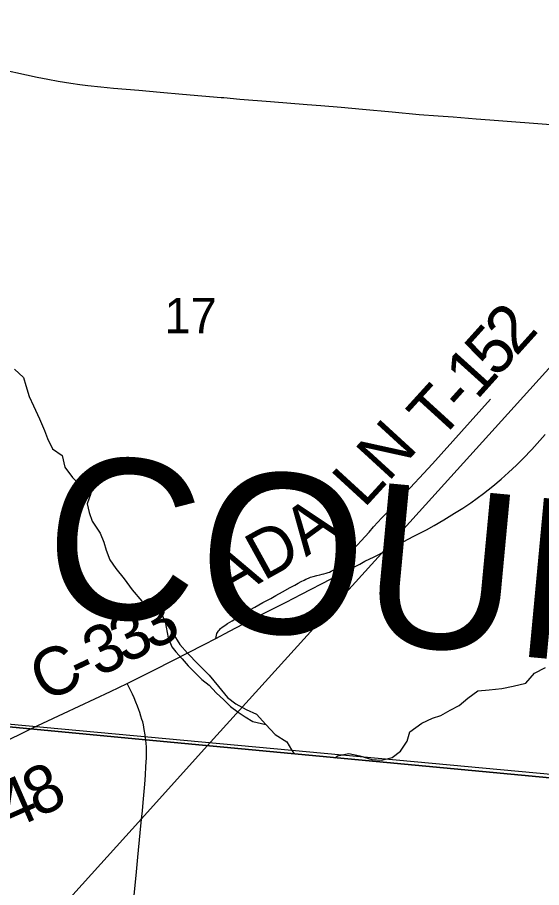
# Model space of a CAD drawing. Extents: x 0 to 1134, y 0 to 440.
# Drawn here: x 837.647 to 838.269, y 357.508 to 358.539 of the extents above; entities that cross this region are included whole.
import ezdxf

# ---------------------------------------------------------------- set-up
doc = ezdxf.new("R2010")
doc.units = 0
for name, color, linetype in [('GM_X_County_Road', 7, 'Continuous'), ('GM_X_County_Road_Text', 7, 'Continuous'), ('GM_X_County_Text', 7, 'Continuous'), ('GM_X_Minor_Lake', 7, 'Continuous'), ('GM_X_Minor_River', 7, 'Continuous'), ('GM_X_Rail_Line', 7, 'Continuous'), ('GM_X_Section', 7, 'Continuous'), ('GM_X_Section_Text', 7, 'Continuous'), ('GM_X_Township', 7, 'Continuous'), ('GM_X_Township_Road', 7, 'Continuous'), ('GM_X_Township_Road_Text', 7, 'Continuous'), ('GM_X_Unincorporated', 7, 'Continuous'), ('SH_Cut_Line', 7, 'Continuous')]:
    doc.layers.add(name, color=color, linetype=linetype)

msp = doc.modelspace()

# ---------------------------------------------------------------- linework, layer by layer
at = {"layer": 'GM_X_County_Road'}
for points in [[(837.6156, 358.4799), (837.6703, 358.4681), (837.6827, 358.4657), (837.695, 358.4634), (837.71, 358.4611), (837.7209, 358.4595), (837.7302, 358.4584), (837.7456, 358.4567), (837.7608, 358.4552), (837.7759, 358.4538), (837.7909, 358.4525), (837.8162, 358.4502), (837.8427, 358.4479), (837.8887, 358.444)], [(837.8887, 358.444), (837.8916, 358.4438), (837.9105, 358.4422), (837.947, 358.4393), (837.9906, 358.4357), (838.0068, 358.4345), (838.0307, 358.4324), (838.056, 358.4302), (838.0914, 358.4269), (838.1233, 358.4239), (838.1458, 358.4222), (838.1639, 358.4209), (838.1912, 358.4188), (838.2073, 358.4176), (838.2847, 358.4116)], [(837.8821, 357.803), (837.8986, 357.8115), (837.9235, 357.8246), (837.9403, 357.8334), (837.9656, 357.846), (837.9837, 357.8555), (838.019, 357.8736), (838.0531, 357.8911), (838.059, 357.8943), (838.0701, 357.8998), (838.0848, 357.9072), (838.0984, 357.9142), (838.1171, 357.924), (838.132, 357.9318), (838.1411, 357.9368), (838.1526, 357.9434), (838.1654, 357.9512), (838.1753, 357.9574), (838.1846, 357.9637), (838.1996, 357.9745), (838.2108, 357.9834), (838.2206, 357.9916), (838.2294, 357.9995), (838.239, 358.0083), (838.2466, 358.016), (838.2572, 358.027), (838.2728, 358.0448)], [(837.777, 357.7496), (837.8103, 357.7659), (837.8683, 357.7958), (837.8821, 357.803)], [(837.662, 357.6953), (837.6645, 357.6964), (837.7573, 357.74), (837.777, 357.7496)], [(837.6199, 357.6751), (837.6493, 357.6889), (837.662, 357.6953)]]:
    msp.add_lwpolyline(points, dxfattribs=at)
at = {"layer": 'GM_X_Minor_Lake'}
for points in [[(837.8219, 357.8227), (837.8255, 357.8037), (837.8299, 357.793), (837.8347, 357.7869), (837.8422, 357.7789), (837.8493, 357.7705), (837.8657, 357.7543), (837.8743, 357.7474), (837.8825, 357.7386), (837.8915, 357.7302), (837.8997, 357.7221), (837.9087, 357.7155), (837.9169, 357.7101), (837.9259, 357.7043), (837.9414, 357.7011)], [(837.8219, 357.8227), (837.8312, 357.8093), (837.8394, 357.7956), (837.8487, 357.7856), (837.8614, 357.7726), (837.8741, 357.7592), (837.8853, 357.7458), (837.8961, 357.7331), (837.9058, 357.7254), (837.9182, 357.7188), (837.9306, 357.713), (837.9414, 357.7011)]]:
    msp.add_lwpolyline(points, dxfattribs=at)
at = {"layer": 'GM_X_Minor_River'}
for points in [[(837.6435, 358.1219), (837.6539, 358.112), (837.6568, 358.1025), (837.6608, 358.0895), (837.666, 358.0785), (837.673, 358.0632), (837.6789, 358.0495), (837.6825, 358.04), (837.6884, 358.0278), (837.7, 358.0197), (837.7029, 358.006), (837.7122, 357.9938), (837.7238, 357.9827), (837.7339, 357.9746), (837.7296, 357.9625), (837.7321, 357.9522), (837.7354, 357.942), (837.745, 357.9275), (837.7494, 357.9172), (837.7519, 357.9077), (837.7563, 357.8959), (837.7634, 357.8859), (837.7734, 357.8737), (837.7831, 357.8607), (837.7943, 357.8469), (837.8063, 357.8392), (837.8179, 357.8322), (837.8219, 357.8227), (837.8312, 357.8093), (837.8394, 357.7956), (837.8487, 357.7856), (837.8614, 357.7726), (837.8741, 357.7592), (837.8853, 357.7458), (837.8961, 357.7331), (837.9058, 357.7254), (837.9182, 357.7188), (837.9306, 357.713), (837.9414, 357.7011), (837.9526, 357.6889), (837.9665, 357.6804), (837.972, 357.6708), (837.975, 357.6661)], [(838.0237, 357.6615), (838.0267, 357.6637), (838.04, 357.6666), (838.0532, 357.6638), (838.0671, 357.6594), (838.0788, 357.6585), (838.0913, 357.6618), (838.1013, 357.6692), (838.1093, 357.6813), (838.1125, 357.6922), (838.1266, 357.7023), (838.1392, 357.7086), (838.149, 357.7115), (838.1601, 357.7178), (838.1707, 357.7233), (838.181, 357.7323), (838.1932, 357.7409), (838.2065, 357.7418), (838.2216, 357.7436), (838.2349, 357.7464), (838.25, 357.7497), (838.2604, 357.7616), (838.2733, 357.7683)]]:
    msp.add_lwpolyline(points, dxfattribs=at)
at = {"layer": 'GM_X_Rail_Line'}
for points in [[(837.872, 357.6755), (838.0709, 357.8948), (838.0864, 357.912), (838.1309, 357.9613), (838.2285, 358.069), (838.2731, 358.1184), (838.3074, 358.1561), (838.3753, 358.2315), (838.4523, 358.316), (838.5109, 358.3809), (838.6232, 358.5053), (838.7198, 358.612), (838.8165, 358.719), (838.8903, 358.8008), (838.8984, 358.8093), (839.1238, 359.059), (839.4679, 359.4389)], [(836.1002, 355.7181), (836.2613, 355.8972), (836.3738, 356.0211), (836.4483, 356.1039), (836.5649, 356.2322), (836.7044, 356.3865), (837.0823, 356.8039), (837.2451, 356.9828), (837.794, 357.5891), (837.872, 357.6755)]]:
    msp.add_lwpolyline(points, dxfattribs=at)
at = {"layer": 'GM_X_Section'}
msp.add_lwpolyline([(837.4241, 358.7547), (838.3822, 358.6657), (838.2839, 357.6414), (837.3231, 357.7301)], close=True, dxfattribs=at)
at = {"layer": 'GM_X_Township'}
msp.add_lwpolyline([(839.5899, 357.5143), (837.799, 357.6829), (837.6618, 357.6958), (837.4578, 357.7151), (837.4468, 357.7161), (837.4263, 357.718), (837.4114, 357.7196), (837.3087, 357.7292), (835.8437, 357.8674), (835.1657, 357.9387)], dxfattribs=at)
at = {"layer": 'GM_X_Township_Road'}
for points in [[(838.046, 357.9092), (838.0545, 357.9184), (838.0641, 357.929), (838.0693, 357.935), (838.0745, 357.9407), (838.0788, 357.9453), (838.0822, 357.9489), (838.0869, 357.9537), (838.0907, 357.9577), (838.0931, 357.9604), (838.1025, 357.9705), (838.1392, 358.01), (838.208, 358.0865)], [(837.8821, 357.803), (837.8824, 357.8049), (837.8828, 357.8067), (837.8834, 357.8086), (837.884, 357.81), (837.8848, 357.8113), (837.8855, 357.8123), (837.8864, 357.8132), (837.8878, 357.8145), (837.8897, 357.8162), (837.8929, 357.8184), (837.8962, 357.8205), (837.9017, 357.8238), (837.9068, 357.827), (837.9158, 357.8328), (837.9225, 357.8368), (837.9283, 357.8401), (837.9379, 357.8454), (837.9473, 357.8503), (837.9532, 357.8537), (837.9611, 357.858), (837.9704, 357.8632), (837.9758, 357.8661), (837.9799, 357.8684), (837.9835, 357.8702), (837.9869, 357.8719), (837.989, 357.8731), (837.9921, 357.8745), (837.9945, 357.8755), (837.9977, 357.8765), (838.002, 357.8776), (838.0055, 357.8783), (838.0082, 357.8789), (838.0103, 357.8794), (838.013, 357.8801), (838.0153, 357.8809), (838.0172, 357.8816), (838.019, 357.8826), (838.0221, 357.8844), (838.0242, 357.886), (838.0259, 357.8875), (838.0289, 357.8905), (838.0332, 357.8949), (838.04, 357.9024), (838.0454, 357.9084), (838.046, 357.9092)], [(837.7992, 357.6823), (837.7983, 357.6887), (837.7973, 357.6949), (837.7962, 357.7005), (837.7954, 357.704), (837.7946, 357.7069), (837.7933, 357.7109), (837.7919, 357.715), (837.7908, 357.7181), (837.7893, 357.7225), (837.7874, 357.7273), (837.7854, 357.7324), (837.7832, 357.737), (837.777, 357.7496)], [(837.7845, 357.4904), (837.7882, 357.5262), (837.7898, 357.5435), (837.7926, 357.5726), (837.7941, 357.5887), (837.7952, 357.5985), (837.7961, 357.6084), (837.7979, 357.6302), (837.7986, 357.6409), (837.7992, 357.6513), (837.7998, 357.6613), (837.8001, 357.6685), (837.8, 357.6744), (837.7992, 357.6823)]]:
    msp.add_lwpolyline(points, dxfattribs=at)
at = {"layer": 'GM_X_Unincorporated'}
msp.add_lwpolyline([(839.5899, 357.5143), (837.799, 357.6829), (837.6618, 357.6958), (837.4578, 357.7151), (837.4468, 357.7161), (837.4263, 357.718), (837.4114, 357.7196), (837.3087, 357.7292), (835.8437, 357.8674), (835.1657, 357.9387)], dxfattribs=at)
at = {"layer": 'SH_Cut_Line'}
for points in [[(834.6028, 361.9945), (834.5417, 361.3013), (834.5402, 361.279), (834.4289, 360.039), (834.4188, 359.8449), (834.3527, 359.1244), (834.3462, 359.0437), (834.3448, 359.0281), (834.3438, 359.02), (834.3396, 358.9758), (834.278, 358.3392), (834.2504, 358.0272), (835.1657, 357.9387), (835.8437, 357.8674), (837.3087, 357.7292), (837.4114, 357.7196), (837.4263, 357.718), (837.4468, 357.7161), (837.4578, 357.7151), (837.6618, 357.6958), (837.799, 357.6829), (839.5899, 357.5143)], [(839.5899, 357.5143), (837.799, 357.6829), (837.6618, 357.6958), (837.4578, 357.7151), (837.4468, 357.7161), (837.4263, 357.718), (837.4114, 357.7196), (837.3087, 357.7292), (835.8437, 357.8674), (835.1657, 357.9387)]]:
    msp.add_lwpolyline(points, dxfattribs=at)

# ---------------------------------------------------------------- texts
at = {"layer": 'GM_X_County_Road_Text'}
for s, rotation, p in [('3', 27.1993, (837.8061, 357.7878)), ('3', 26.3521, (837.7742, 357.772)), ('3', 25.8184, (837.7424, 357.7566)), ('C', 25.1884, (837.679, 357.7267)), ('-', 25.2977, (837.721, 357.7465)), ('8', 25.9921, (837.6709, 357.5897)), ('4', 23.6689, (837.6366, 357.5746))]:
    msp.add_text(s, height=0.0568, rotation=rotation, dxfattribs=at).set_placement(p)
at = {"layer": 'GM_X_County_Text'}
msp.add_text('CLARK COUNTY', height=0.189394, rotation=354.6384, dxfattribs=at).set_placement((836.7618, 357.9209))
at = {"layer": 'GM_X_Section_Text'}
msp.add_text('17', height=0.04186, rotation=0, dxfattribs=at).set_placement((837.8211, 358.1646))
at = {"layer": 'GM_X_Township_Road_Text'}
for s, height, rotation, p in [('2', 0.0568, 47.9772, (838.2383, 358.1362)), ('5', 0.0568, 47.9772, (838.215, 358.1104)), ('1', 0.0568, 47.9772, (838.1918, 358.0846)), ('T', 0.0568, 47.6962, (838.1475, 358.0358)), ('-', 0.0568, 47.9785, (838.1763, 358.0674)), ('LN', 0.05682, 47.5276, (838.058, 357.9563)), ('A', 0.0568, 36.1084, (837.9891, 357.8989)), ('D', 0.0568, 28.9083, (837.9387, 357.8706)), ('A', 0.0568, 29.6064, (837.8954, 357.846))]:
    msp.add_text(s, height=height, rotation=rotation, dxfattribs=at).set_placement(p)

doc.saveas('drawing.dxf')
